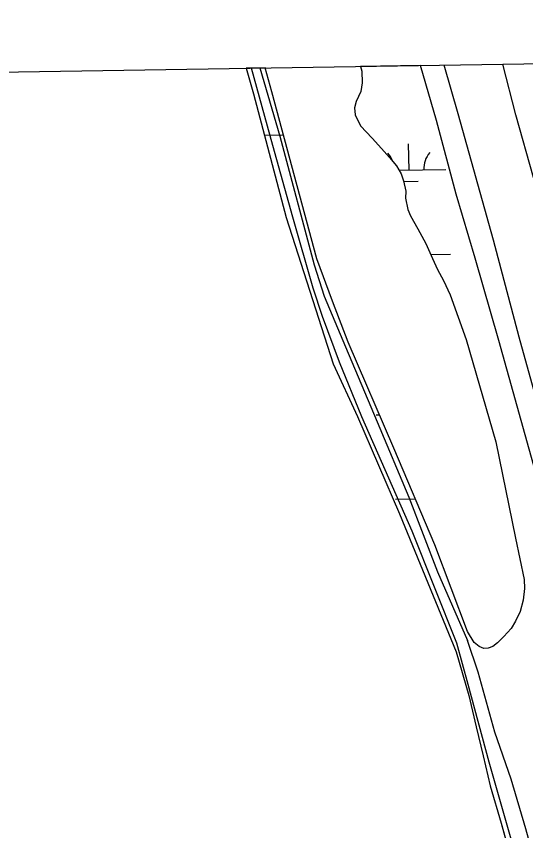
# Model space of a CAD drawing. Extents: x 3823584 to 3861785, y 301729 to 327625.
# Drawn here: x 3830460 to 3831155, y 324347 to 325456 of the extents above; entities that cross this region are included whole.
import ezdxf

# ---------------------------------------------------------------- set-up
doc = ezdxf.new("R2010")
doc.units = 0
for name, color, linetype in [('V-GRID-FRAM', 7, 'Continuous'), ('V-LEVE-TOET', 7, 'Continuous'), ('V-RIVR-JETY', 7, 'Continuous'), ('V-TOPO-SHOR', 7, 'Continuous'), ('V-WETL-SWMP', 7, 'Continuous')]:
    doc.layers.add(name, color=color, linetype=linetype)

msp = doc.modelspace()

# ---------------------------------------------------------------- linework, layer by layer
at = {"layer": 'V-GRID-FRAM'}
msp.add_lwpolyline([(3827552.2, 325336), (3859397.3, 325827), (3859685.5, 307646.8), (3827824.6, 307155.6), (3827552.2, 325336)], dxfattribs=at)
at = {"layer": 'V-LEVE-TOET'}
for points in [[(3831256.6, 324612.2), (3831226.6, 324727.8), (3831145.7, 325019.2), (3831110.7, 325151.3), (3831062.3, 325323.5), (3831043.3, 325389.8)], [(3831333.8, 324605.9), (3831278.3, 324811.9), (3831189.4, 325151.3), (3831141, 325322.3), (3831123.5, 325391.1)]]:
    msp.add_lwpolyline(points, dxfattribs=at)
at = {"layer": 'V-RIVR-JETY'}
for points in [[(3831060.7, 324602.2), (3830999.6, 324755), (3830931.1, 324910.8), (3830900.8, 324985.3), (3830877.6, 325047.1), (3830865, 325085.7), (3830837, 325182.8), (3830810.1, 325280.3), (3830780.6, 325385.6), (3830780.5, 325385.8)], [(3830792.2, 325386), (3830819.2, 325293), (3830866.1, 325117.5), (3830879.9, 325075.2), (3830908.7, 325006.1), (3830951.9, 324904), (3830995.4, 324801.1), (3831034.2, 324699.3), (3831075.4, 324605.8)], [(3831454.7, 323209.4), (3831419.4, 323338), (3831385.6, 323457.4), (3831339.4, 323615.6), (3831310.7, 323720.8), (3831275, 323854.4), (3831232.3, 324003.2), (3831191.9, 324139.2), (3831151.1, 324277.7), (3831104.5, 324439.9), (3831076.2, 324545.8), (3831060.7, 324602.2)], [(3831503.2, 323098.3), (3831469.1, 323226), (3831453.5, 323283.1), (3831429.9, 323366.4), (3831400, 323477.9), (3831381.3, 323538.6), (3831352.2, 323640.1), (3831343.7, 323677.8), (3831319.3, 323770.2), (3831305.3, 323814.6), (3831283.9, 323888.8), (3831261.4, 323972.9), (3831238.9, 324044.3), (3831227.3, 324093.9), (3831194.3, 324205.8), (3831154.7, 324349), (3831134.5, 324416.8), (3831112.3, 324480.7), (3831089.7, 324562.8), (3831075.4, 324605.8)]]:
    msp.add_lwpolyline(points, dxfattribs=at)
at = {"layer": 'V-TOPO-SHOR'}
for points in [[(3830773.7, 325385.7), (3830783.7, 325350.8)], [(3830869.7, 325125.7), (3830843.1, 325225.4), (3830808.6, 325353.3), (3830799.6, 325386.1)], [(3830929.4, 325388.1), (3830931.3, 325381.8), (3830931.5, 325365.9), (3830929.8, 325354), (3830923.5, 325340.3), (3830921.2, 325331.5)], [(3830783.7, 325350.8), (3830828.1, 325182.2), (3830892.3, 324983), (3830925.1, 324911.2), (3830982.7, 324778.2), (3831059.8, 324590.4), (3831077, 324530.9)], [(3830921.2, 325331.5), (3830921.9, 325322), (3830929.2, 325307.3), (3830945.3, 325290.3), (3830957.9, 325276.3), (3830968.7, 325264), (3830978.3, 325252.8), (3830984.9, 325241.7), (3830987.9, 325232.3), (3830991, 325218.1), (3830990.6, 325208.6), (3830993.7, 325193.3), (3830997.3, 325184.5), (3831007.6, 325166.8), (3831018.4, 325146.8), (3831027.5, 325126.2), (3831034.2, 325111.5), (3831042.6, 325096.3), (3831051.7, 325076.8), (3831073.2, 325015.8)], [(3831073.2, 325015.8), (3831113.7, 324876.7), (3831140.6, 324745.2), (3831152.4, 324689.1), (3831153.1, 324676.7), (3831150.9, 324660.7), (3831147, 324645.3), (3831140.6, 324632.2), (3831134.8, 324622.1), (3831124.9, 324611.4), (3831116.1, 324602.4), (3831109.6, 324597.6), (3831103.2, 324595.2), (3831097.3, 324595.1), (3831091.3, 324597.4), (3831084.2, 324603.2), (3831075.1, 324617.9), (3831030.7, 324736.3), (3830974.8, 324868.1), (3830912.4, 325012.3), (3830891.1, 325068.3), (3830869.7, 325125.7)], [(3831077, 324530.9), (3831087.1, 324488.1), (3831096.5, 324448.7), (3831106.3, 324407.9), (3831120.9, 324357.1), (3831135.2, 324306.5)]]:
    msp.add_lwpolyline(points, dxfattribs=at)
at = {"layer": 'V-WETL-SWMP'}
for p, q in [((3830799.6, 325386.1), (3830773.7, 325385.7)), ((3830773.7, 325385.7), (3830783.7, 325350.8)), ((3830808.6, 325353.3), (3830799.6, 325386.1)), ((3831011, 325389.3), (3830929.4, 325388.1)), ((3830929.4, 325388.1), (3830931.3, 325381.8)), ((3831033.1, 325314.6), (3831011, 325389.3)), ((3830931.3, 325381.8), (3830931.5, 325365.9)), ((3830931.5, 325365.9), (3830929.8, 325354)), ((3830843.1, 325225.4), (3830808.6, 325353.3)), ((3830929.8, 325354), (3830923.5, 325340.3)), ((3830783.7, 325350.8), (3830828.1, 325182.2)), ((3830923.5, 325340.3), (3830921.2, 325331.5)), ((3830921.2, 325331.5), (3830921.9, 325322)), ((3830921.9, 325322), (3830929.2, 325307.3)), ((3830929.2, 325307.3), (3830945.3, 325290.3)), ((3831059.6, 325214.2), (3831033.1, 325314.6)), ((3830798.5, 325294.5), (3830823.4, 325294.9)), ((3830945.3, 325290.3), (3830957.9, 325276.3)), ((3830957.9, 325276.3), (3830968.7, 325264)), ((3830995.5, 325246.8), (3830995, 325282.8)), ((3830968.7, 325264), (3830978.3, 325252.8)), ((3830978.3, 325252.8), (3830984.9, 325241.7)), ((3830981.9, 325246.6), (3831045.5, 325247.6)), ((3830984.9, 325241.7), (3830987.9, 325232.3)), ((3830987.9, 325232.3), (3830991, 325218.1)), ((3830988.2, 325231.3), (3831007.8, 325231.6)), ((3830869.7, 325125.7), (3830843.1, 325225.4)), ((3830991, 325218.1), (3830990.6, 325208.6)), ((3830990.6, 325208.6), (3830993.7, 325193.3)), ((3831085.5, 325127), (3831059.6, 325214.2)), ((3830993.7, 325193.3), (3830997.3, 325184.5)), ((3830828.1, 325182.2), (3830892.3, 324983)), ((3830997.3, 325184.5), (3831007.6, 325166.8)), ((3831007.6, 325166.8), (3831018.4, 325146.8)), ((3831018.4, 325146.8), (3831027.5, 325126.2)), ((3831025.1, 325131.8), (3831051.9, 325132.2)), ((3830891.1, 325068.3), (3830869.7, 325125.7)), ((3831027.5, 325126.2), (3831034.2, 325111.5)), ((3831117.8, 325014.5), (3831085.5, 325127)), ((3831034.2, 325111.5), (3831042.6, 325096.3)), ((3831042.6, 325096.3), (3831051.7, 325076.8)), ((3831051.7, 325076.8), (3831073.2, 325015.8)), ((3830912.4, 325012.3), (3830891.1, 325068.3)), ((3830974.8, 324868.1), (3830912.4, 325012.3)), ((3831073.2, 325015.8), (3831113.7, 324876.7)), ((3831173.1, 324816.1), (3831117.8, 325014.5)), ((3830892.3, 324983), (3830925.1, 324911.2)), ((3830925.1, 324911.2), (3830982.7, 324778.2)), ((3830950.7, 324913.4), (3830955.2, 324913.5)), ((3831113.7, 324876.7), (3831140.6, 324745.2)), ((3831030.7, 324736.3), (3830974.8, 324868.1)), ((3830977, 324798.4), (3831004.2, 324798.8)), ((3830982.7, 324778.2), (3831059.8, 324590.4)), ((3831140.6, 324745.2), (3831152.4, 324689.1)), ((3831075.1, 324617.9), (3831030.7, 324736.3)), ((3831152.4, 324689.1), (3831153.1, 324676.7)), ((3831153.1, 324676.7), (3831150.9, 324660.7)), ((3831150.9, 324660.7), (3831147, 324645.3)), ((3831147, 324645.3), (3831140.6, 324632.2)), ((3831140.6, 324632.2), (3831134.8, 324622.1)), ((3831134.8, 324622.1), (3831124.9, 324611.4)), ((3831084.2, 324603.2), (3831075.1, 324617.9)), ((3831124.9, 324611.4), (3831116.1, 324602.4)), ((3831091.3, 324597.4), (3831084.2, 324603.2)), ((3831097.3, 324595.1), (3831091.3, 324597.4)), ((3831109.6, 324597.6), (3831103.2, 324595.2)), ((3831116.1, 324602.4), (3831109.6, 324597.6)), ((3831059.8, 324590.4), (3831077, 324530.9)), ((3831103.2, 324595.2), (3831097.3, 324595.1)), ((3831077, 324530.9), (3831087.1, 324488.1)), ((3831087.1, 324488.1), (3831096.5, 324448.7)), ((3831096.5, 324448.7), (3831106.3, 324407.9)), ((3831106.3, 324407.9), (3831120.9, 324357.1)), ((3831120.9, 324357.1), (3831135.2, 324306.5))]:
    msp.add_line(p, q, dxfattribs=at)
for centre, start, end in [((3830940.3, 325246.4), 19.9546, 41.6552), ((3831050.7, 325248.1), 140.1115, 181.6552)]:
    msp.add_arc(centre, 35.2, start, end, dxfattribs=at)

doc.saveas('drawing.dxf')
